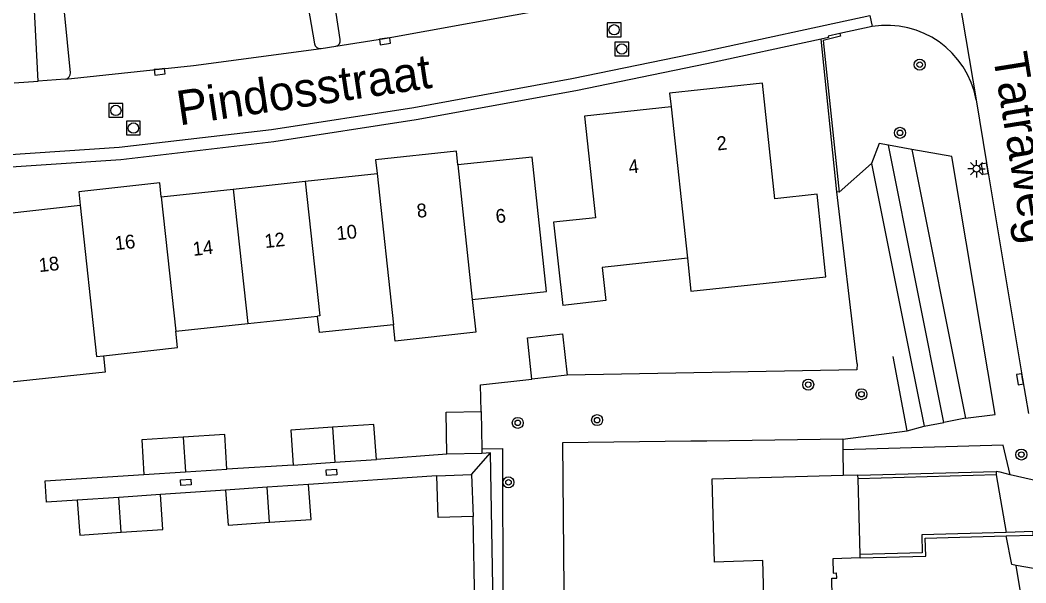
# Model space of a CAD drawing. Extents: x 132994 to 136000, y 393499 to 395512.
# Drawn here: x 133777.4 to 133850.3, y 394800.9 to 394841.6 of the extents above; entities that cross this region are included whole.
import ezdxf

# ---------------------------------------------------------------- set-up
doc = ezdxf.new("R2010")
doc.units = 0
for name, color, linetype in [('gg-afsc-draadraster', 7, 'Continuous'), ('gg-afsc-erfafscheiding', 7, 'Continuous'), ('gg-afsc-hekwerk', 7, 'Continuous'), ('gg-afsc-muur', 7, 'Continuous'), ('gg-anno-huisnummerreeks BGT', 7, 'Continuous'), ('gg-anno-openbare ruimte label', 7, 'Continuous'), ('gg-bbg-bijgebouw', 7, 'Continuous'), ('gg-bbg-gedigitaliseerde bebouwing', 7, 'Continuous'), ('gg-bbg-hoofdgebouw', 7, 'Continuous'), ('gg-bbg-tussenscheiding', 7, 'Continuous'), ('gg-knt-verharding', 7, 'Continuous'), ('gg-knt-verharding nz', 7, 'Continuous'), ('gg-kntw-bovenkant insteek waterloop', 7, 'Continuous'), ('gt-grn-groengrens', 7, 'Continuous'), ('gt-grn-vlakafsluiter', 7, 'Continuous'), ('gt-grn-weggrens', 7, 'Continuous'), ('gt-symb-boom', 7, 'Continuous'), ('gt-symb-kolk', 7, 'Continuous'), ('gt-symb-kolk center center', 7, 'Continuous'), ('gt-symb-lichtmast', 7, 'Continuous'), ('gt-symb-rioolschacht', 7, 'Continuous')]:
    doc.layers.add(name, color=color, linetype=linetype)

# ---------------------------------------------------------------- blocks, each defined once
blk = doc.blocks.new('gt0-BOOM')
at = {"layer": 'gt-symb-boom'}
for radius in [0.4, 0.2]:
    blk.add_circle((0, 0), radius, dxfattribs=at)
blk = doc.blocks.new('gt0-KOLK')
at = {"layer": 'gt-symb-kolk'}
blk.add_lwpolyline([(0, 0), (0.375, 0), (0.375, 0.4), (-0.375, 0.4), (-0.375, 0), (0, 0)], dxfattribs=at)
blk = doc.blocks.new('gt0-RS')
at = {"layer": 'gt-symb-rioolschacht'}
blk.add_lwpolyline([(-0.5, -0.5), (0.5, -0.5), (0.5, 0.5), (-0.5, 0.5)], close=True, dxfattribs=at)
blk.add_circle((0, 0), 0.375, dxfattribs=at)
blk = doc.blocks.new('gt0-KOLKCC')
at = {"layer": 'gt-symb-kolk center center'}
blk.add_lwpolyline([(-0.375, 0.2), (0.375, 0.2), (0.375, -0.2), (-0.375, -0.2)], close=True, dxfattribs=at)
blk = doc.blocks.new('gt0-LMAST')
at = {"layer": 'gt-symb-lichtmast'}
for p, q in [((-0.182, 0.173), (-0.447, 0.438)), ((-0.005, 0.246), (-0.005, 0.621)), ((0.172, 0.173), (0.437, 0.438)), ((-0.255, -0.004), (-0.63, -0.004)), ((-0.182, -0.181), (-0.447, -0.446)), ((-0.005, -0.254), (-0.005, -0.629)), ((0.437, -0.446), (0.172, -0.181)), ((0.245, -0.004), (0.62, -0.004))]:
    blk.add_line(p, q, dxfattribs=at)
blk.add_circle((-0.005, -0.004), 0.25, dxfattribs=at)

msp = doc.modelspace()

# ---------------------------------------------------------------- linework, layer by layer
at = {"layer": 'gg-afsc-draadraster'}
msp.add_line((133812.347, 394810.618), (133812.383, 394782.127), dxfattribs=at)
at = {"layer": 'gg-afsc-erfafscheiding'}
for p, q in [((133808.321, 394810.213), (133803.21, 394809.824)), ((133797.196, 394809.412), (133792.391, 394809.107)), ((133807.58, 394808.631), (133798.299, 394808.014)), ((133792.29, 394807.588), (133787.567, 394807.278))]:
    msp.add_line(p, q, dxfattribs=at)
for points in [[(133810.797, 394813.29), (133810.761, 394815.22), (133814.481, 394815.63)], [(133781.553, 394806.868), (133779.328, 394806.716), (133779.229, 394808.262), (133786.381, 394808.721)]]:
    msp.add_lwpolyline(points, dxfattribs=at)
at = {"layer": 'gg-afsc-hekwerk'}
for p, q in [((133838.033, 394816.744), (133836.556, 394829.192)), ((133841.661, 394811.904), (133840.643, 394817.267)), ((133836.989, 394811.286), (133841.661, 394811.904)), ((133810.847, 394810.59), (133812.347, 394810.618)), ((133810.51, 394790.206), (133810.213, 394805.692))]:
    msp.add_line(p, q, dxfattribs=at)
at = {"layer": 'gg-afsc-muur'}
for p, q in [((133825.989, 394811.14), (133816.685, 394811.016)), ((133827.144, 394811.155), (133825.989, 394811.14)), ((133836.989, 394811.286), (133827.144, 394811.155)), ((133836.989, 394811.286), (133836.999, 394810.506)), ((133836.999, 394810.506), (133837.024, 394808.655)), ((133838.092, 394808.684), (133848.088, 394808.957)), ((133848.088, 394808.957), (133848.095, 394808.707)), ((133848.095, 394808.707), (133838.099, 394808.427))]:
    msp.add_line(p, q, dxfattribs=at)
for points in [[(133838.033, 394816.744), (133838.005, 394816.302), (133817.02, 394815.925)], [(133816.685, 394811.016), (133816.902, 394787.167), (133821.902, 394787.212)], [(133848.833, 394804.538), (133842.711, 394804.369), (133842.747, 394803.059), (133838.248, 394802.936)], [(133848.834, 394804.287), (133850.785, 394804.341), (133850.778, 394804.591), (133848.833, 394804.538)], [(133838.255, 394802.686), (133843.003, 394802.816), (133842.967, 394804.126), (133848.834, 394804.287)]]:
    msp.add_lwpolyline(points, dxfattribs=at)
at = {"layer": 'gg-bbg-bijgebouw'}
for p, q in [((133814.481, 394815.63), (133814.145, 394818.632)), ((133817.02, 394815.925), (133814.481, 394815.63)), ((133808.265, 394813.243), (133810.797, 394813.29)), ((133808.321, 394810.213), (133808.265, 394813.243)), ((133810.797, 394813.29), (133810.847, 394810.59)), ((133800.029, 394812.152), (133797.022, 394811.946)), ((133797.022, 394811.946), (133797.196, 394809.412)), ((133789.227, 394811.441), (133786.222, 394811.248)), ((133786.222, 394811.248), (133786.381, 394808.721)), ((133810.847, 394810.59), (133810.853, 394810.26)), ((133797.196, 394809.412), (133800.203, 394809.618)), ((133800.203, 394809.618), (133803.21, 394809.824)), ((133810.853, 394810.26), (133808.321, 394810.213)), ((133786.381, 394808.721), (133789.386, 394808.914)), ((133789.386, 394808.914), (133792.391, 394809.107)), ((133807.58, 394808.631), (133810.108, 394808.719)), ((133810.108, 394808.719), (133810.213, 394805.692)), ((133795.294, 394807.801), (133792.29, 394807.588)), ((133798.299, 394808.014), (133795.294, 394807.801)), ((133784.56, 394807.073), (133781.553, 394806.868)), ((133787.567, 394807.278), (133784.56, 394807.073))]:
    msp.add_line(p, q, dxfattribs=at)
for points in [[(133814.145, 394818.632), (133816.684, 394818.927), (133817.02, 394815.925)], [(133803.21, 394809.824), (133803.036, 394812.358), (133800.029, 394812.152)], [(133792.391, 394809.107), (133792.232, 394811.634), (133789.227, 394811.441)], [(133810.213, 394805.692), (133807.685, 394805.604), (133807.58, 394808.631)], [(133792.29, 394807.588), (133792.469, 394805.064), (133795.475, 394805.266)], [(133795.475, 394805.266), (133798.48, 394805.468), (133798.299, 394808.014)], [(133781.553, 394806.868), (133781.725, 394804.343), (133784.733, 394804.543)], [(133784.733, 394804.543), (133787.74, 394804.743), (133787.567, 394807.278)]]:
    msp.add_lwpolyline(points, dxfattribs=at)
at = {"layer": 'gg-bbg-gedigitaliseerde bebouwing'}
msp.add_lwpolyline([(133831.473, 394793.101), (133831.203, 394802.496), (133827.67, 394802.378)], dxfattribs=at)
at = {"layer": 'gg-bbg-hoofdgebouw'}
for p, q in [((133824.556, 394835.363), (133818.293, 394834.685)), ((133792.845, 394829.4), (133798.054, 394829.968)), ((133798.054, 394829.968), (133803.262, 394830.535)), ((133787.637, 394828.833), (133792.845, 394829.4)), ((133776.4, 394827.645), (133781.771, 394828.242)), ((133793.906, 394819.659), (133798.947, 394820.193)), ((133788.685, 394819.105), (133793.906, 394819.659)), ((133838.092, 394808.684), (133837.024, 394808.655)), ((133838.099, 394808.427), (133838.092, 394808.684)), ((133838.248, 394802.936), (133838.099, 394808.427)), ((133838.255, 394802.686), (133838.248, 394802.936))]:
    msp.add_line(p, q, dxfattribs=at)
for points in [[(133825.734, 394824.387), (133825.991, 394822.008), (133835.77, 394823.056), (133835.129, 394829.032), (133832.076, 394828.705), (133831.176, 394837.073), (133824.446, 394836.346), (133824.556, 394835.363)], [(133818.293, 394834.685), (133819.089, 394827.328), (133816.047, 394826.999), (133816.709, 394820.973)], [(133809.121, 394831.155), (133809.01, 394832.15), (133803.16, 394831.51), (133803.262, 394830.535)], [(133810.16, 394821.416), (133815.53, 394821.995), (133814.499, 394831.726), (133809.121, 394831.155)], [(133787.637, 394828.833), (133787.525, 394829.855), (133781.668, 394829.21), (133781.771, 394828.242)], [(133825.734, 394824.387), (133819.567, 394823.729), (133819.835, 394821.322), (133816.709, 394820.973)], [(133810.16, 394821.416), (133810.423, 394819.034), (133804.578, 394818.383), (133804.444, 394819.569)], [(133804.444, 394819.569), (133799.084, 394819.008), (133798.947, 394820.193)], [(133783.45, 394817.329), (133788.8, 394817.92), (133788.685, 394819.105)], [(133783.45, 394817.329), (133783.567, 394816.147), (133773.762, 394815.104)], [(133837.024, 394808.655), (133827.506, 394808.396), (133827.67, 394802.378)], [(133838.255, 394802.686), (133836.276, 394802.632), (133836.304, 394801.592), (133836.539, 394801.599)], [(133840.351, 394797.442), (133840.279, 394799.96), (133836.219, 394799.85), (133836.19, 394801.22), (133836.548, 394801.23), (133836.539, 394801.599)]]:
    msp.add_lwpolyline(points, dxfattribs=at)
at = {"layer": 'gg-bbg-tussenscheiding'}
for p, q in [((133824.556, 394835.363), (133825.734, 394824.387)), ((133809.121, 394831.155), (133810.16, 394821.416)), ((133803.262, 394830.535), (133804.444, 394819.569)), ((133792.845, 394829.4), (133793.906, 394819.659)), ((133787.637, 394828.833), (133788.685, 394819.105)), ((133800.029, 394812.152), (133800.203, 394809.618)), ((133789.227, 394811.441), (133789.386, 394808.914)), ((133795.475, 394805.266), (133795.294, 394807.801)), ((133784.733, 394804.543), (133784.56, 394807.073))]:
    msp.add_line(p, q, dxfattribs=at)
for points in [[(133798.054, 394829.968), (133799.116, 394820.211), (133798.947, 394820.193)], [(133781.771, 394828.242), (133782.941, 394817.275), (133783.45, 394817.329)]]:
    msp.add_lwpolyline(points, dxfattribs=at)
at = {"layer": 'gg-knt-verharding'}
for p, q in [((133778.72, 394837.223), (133778.275, 394845.635)), ((133800.594, 394840.228), (133799.945, 394844.546)), ((133797.994, 394844.249), (133798.731, 394839.929)), ((133781.059, 394837.834), (133780.624, 394842.215)), ((133839.124, 394841.182), (133836.783, 394840.674)), ((133836.556, 394829.192), (133835.435, 394840.259)), ((133799.206, 394839.579), (133800.273, 394839.743)), ((133780.678, 394837.369), (133778.72, 394837.223)), ((133776.989, 394837.109), (133778.72, 394837.223)), ((133846.647, 394835.861), (133847.397, 394831.31)), ((133811.469, 394810.287), (133810.853, 394810.26)), ((133811.973, 394782.767), (133811.469, 394810.287)), ((133848.611, 394810.863), (133836.999, 394810.506)), ((133849.107, 394808.717), (133848.611, 394810.863)), ((133848.382, 394808.888), (133848.088, 394808.957)), ((133849.107, 394808.717), (133848.382, 394808.888)), ((133848.095, 394808.707), (133848.833, 394804.538)), ((133851.243, 394808.215), (133849.107, 394808.717)), ((133852.367, 394801.634), (133849.549, 394802.149))]:
    msp.add_line(p, q, dxfattribs=at)
for points in [[(133835.435, 394840.259), (133827.146, 394838.465), (133817.669, 394836.516), (133806.095, 394834.411), (133795.788, 394832.814), (133784.696, 394831.518), (133774.228, 394830.821), (133763.912, 394831.082), (133753.369, 394831.77), (133743.589, 394832.379), (133733.253, 394832.718), (133720.13, 394832.644)], [(133836.783, 394840.674), (133835.923, 394840.488), (133835.953, 394840.372), (133835.435, 394840.259)], [(133847.397, 394831.31), (133850.017, 394815.661), (133850.433, 394813.136)], [(133849.549, 394802.149), (133849.24, 394802.223), (133848.834, 394804.287)]]:
    msp.add_lwpolyline(points, dxfattribs=at)
for centre, radius, start, end in [((133840.173, 394834.686), 6.58, 10.2862, 99.17044), ((133800.185, 394840.15), 0.417, 282.23126, 10.77112), ((133799.151, 394840.001), 0.426, 189.78333, 277.44796), ((133780.629, 394837.798), 0.432, 276.57693, 4.76379)]:
    msp.add_arc(centre, radius, start, end, dxfattribs=at)
at = {"layer": 'gg-knt-verharding nz'}
for points in [[(133800.273, 394839.743), (133803.805, 394840.309), (133816.324, 394842.57)], [(133720.124, 394833.548), (133733.293, 394833.649), (133743.656, 394833.306), (133763.937, 394832.005), (133774.182, 394831.74), (133784.574, 394832.44), (133795.611, 394833.715), (133805.927, 394835.318), (133817.361, 394837.408), (133826.897, 394839.365), (133838.952, 394841.965), (133839.124, 394841.182)], [(133780.678, 394837.369), (133789.967, 394838.363), (133799.206, 394839.579)]]:
    msp.add_lwpolyline(points, dxfattribs=at)
at = {"layer": 'gg-kntw-bovenkant insteek waterloop'}
for p, q in [((133844.307, 394812.507), (133840.292, 394832.579)), ((133841.983, 394832.277), (133845.875, 394812.821)), ((133845.875, 394812.821), (133844.307, 394812.507))]:
    msp.add_line(p, q, dxfattribs=at)
at = {"layer": 'gt-grn-groengrens'}
for p, q in [((133841.983, 394832.277), (133840.292, 394832.579)), ((133844.89, 394831.758), (133841.983, 394832.277)), ((133836.738, 394829.178), (133839.062, 394831.267)), ((133839.062, 394831.267), (133841.818, 394817.502)), ((133836.738, 394829.178), (133836.556, 394829.192)), ((133841.818, 394817.502), (133842.876, 394812.22)), ((133842.876, 394812.22), (133844.307, 394812.507)), ((133851.888, 394788.118), (133849.549, 394802.149))]:
    msp.add_line(p, q, dxfattribs=at)
for points in [[(133836.783, 394840.674), (133836.825, 394840.479), (133835.561, 394840.166), (133836.738, 394829.178)], [(133840.292, 394832.579), (133839.614, 394832.7), (133839.062, 394831.267)], [(133845.875, 394812.821), (133848.033, 394813.087), (133844.89, 394831.758)]]:
    msp.add_lwpolyline(points, dxfattribs=at)
at = {"layer": 'gt-grn-vlakafsluiter'}
msp.add_line((133841.661, 394811.904), (133842.876, 394812.22), dxfattribs=at)
at = {"layer": 'gt-grn-weggrens'}
for p, q in [((133843.4, 394855.314), (133846.647, 394835.861)), ((133810.108, 394808.719), (133811.469, 394810.287))]:
    msp.add_line(p, q, dxfattribs=at)

# ---------------------------------------------------------------- block references
at = {"layer": 'gt-symb-boom'}
for p in [(133842.564, 394838.413), (133841.132, 394833.476), (133834.487, 394815.241), (133838.343, 394814.544), (133813.452, 394812.469), (133819.198, 394812.668), (133849.927, 394810.175), (133812.779, 394808.161)]:
    msp.add_blockref('gt0-BOOM', p, dxfattribs=at)
at = {"layer": 'gt-symb-kolk'}
for p, rotation in [((133803.805, 394840.309), -170.8998426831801), ((133787.494, 394838.098), -173.88793507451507), ((133847.463, 394830.912), 99.37077852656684), ((133850.017, 394815.661), 99.51008526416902)]:
    msp.add_blockref('gt0-KOLK', p, dxfattribs=dict(at, rotation=rotation))
at = {"layer": 'gt-symb-kolk center center', "rotation": 3.892443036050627}
for p in [(133799.965, 394808.886), (133789.413, 394808.161)]:
    msp.add_blockref('gt0-KOLKCC', p, dxfattribs=at)
at = {"layer": 'gt-symb-lichtmast'}
msp.add_blockref('gt0-LMAST', (133846.682, 394830.88), dxfattribs=at)
at = {"layer": 'gt-symb-rioolschacht'}
for p in [(133820.43, 394840.938), (133820.987, 394839.549), (133784.347, 394835.103), (133785.612, 394833.823)]:
    msp.add_blockref('gt0-RS', p, dxfattribs=at)

# ---------------------------------------------------------------- texts
at = {"layer": 'gg-anno-huisnummerreeks BGT'}
for s, rotation, p in [('2', 6.2, (133827.909, 394832.194)), ('4', 6.2, (133821.523, 394830.508)), ('8', 6.2, (133806.188, 394827.315)), ('6', 6.1, (133811.899, 394826.925)), ('10', 6.2, (133800.373, 394825.694)), ('16', 6.3, (133784.317, 394824.975)), ('14', 6.2, (133789.956, 394824.559)), ('12', 6.2, (133795.165, 394825.127)), ('18', 6.3, (133778.81, 394823.386))]:
    msp.add_text(s, height=1, rotation=rotation, dxfattribs=at).set_placement(p)
at = {"layer": 'gg-anno-openbare ruimte label'}
for s, rotation, p in [('Tatraweg', 279.1, (133847.853, 394839.105)), ('Pindosstraat', 8.5, (133788.949, 394834.006))]:
    msp.add_text(s, height=2.5, rotation=rotation, dxfattribs=at).set_placement(p)

doc.saveas('drawing.dxf')
